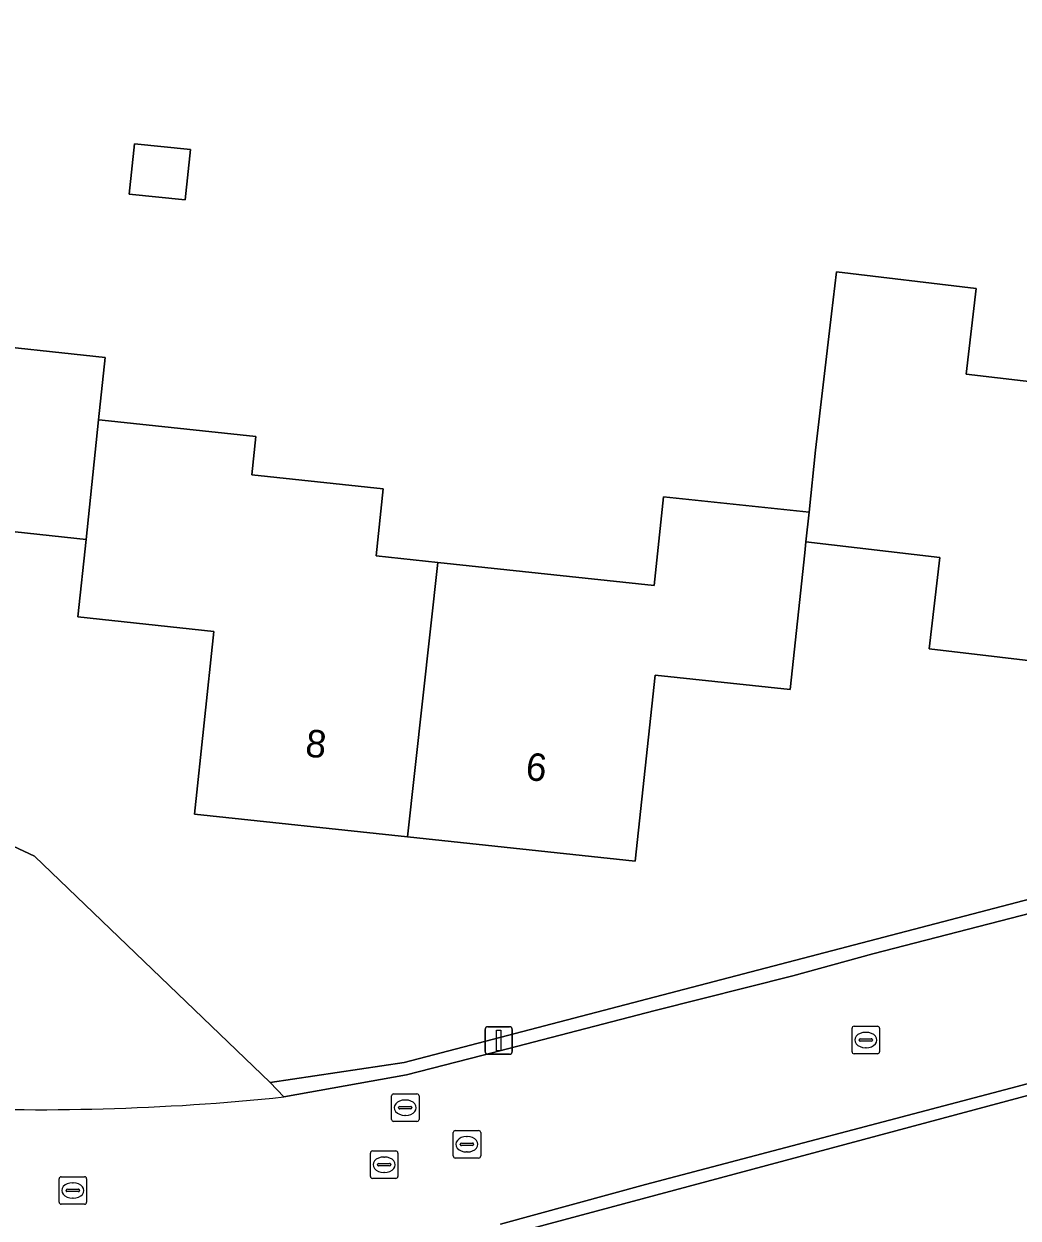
# Model space of a CAD drawing. Extents: x 162156 to 163172, y 378995 to 380779.
# Drawn here: x 162602.74 to 162638.89, y 380458.71 to 380502.14 of the extents above; entities that cross this region are included whole.
import ezdxf

# ---------------------------------------------------------------- set-up
doc = ezdxf.new("R2010")
doc.units = 0
for name, color, linetype in [('IMGEO_Brandkraan', 7, 'Continuous'), ('IMGEO_Erf', 7, 'Continuous'), ('IMGEO_Kolk', 7, 'Continuous'), ('IMGEO_Lichtmast', 7, 'Continuous'), ('IMGEO_Pand', 7, 'Continuous'), ('IMGEO_Pand_nummerreeks', 7, 'Continuous'), ('IMGEO_Rijbaan_lokaal_open', 7, 'Continuous'), ('IMGEO_Rioolput', 7, 'Continuous'), ('IMGEO_Voetpad_open', 7, 'Continuous')]:
    doc.layers.add(name, color=color, linetype=linetype)

msp = doc.modelspace()

# ---------------------------------------------------------------- linework, layer by layer
at = {"layer": 'IMGEO_Brandkraan'}
for p, q in [((162616.109, 380462.296), (162616.109, 380463.148)), ((162616.184, 380463.222), (162617.036, 380463.222)), ((162616.597, 380463.002), (162616.622, 380463.002)), ((162617.11, 380463.148), (162617.11, 380462.296)), ((162616.368, 380462.716), (162616.368, 380462.728)), ((162616.806, 380462.679), (162616.408, 380462.679)), ((162616.411, 380462.765), (162616.809, 380462.765)), ((162616.62, 380462.442), (162616.595, 380462.442)), ((162616.852, 380462.728), (162616.852, 380462.716)), ((162617.036, 380462.222), (162616.184, 380462.222))]:
    msp.add_line(p, q, dxfattribs=at)
for points in [[(162616.109, 380462.296), (162616.109, 380463.148)], [(162616.184, 380463.222), (162617.036, 380463.222)], [(162617.11, 380463.148), (162617.11, 380462.296)], [(162617.036, 380462.222), (162616.184, 380462.222)]]:
    msp.add_lwpolyline(points, dxfattribs=at)
for centre, radius, start, end in [((162616.186, 380463.146), 0.0765, 91.552, 178.448), ((162616.186, 380463.146), 0.0765, 91.552, 178.448), ((162617.034, 380463.146), 0.0765, 1.552, 88.448), ((162617.034, 380463.146), 0.0765, 1.552, 88.448), ((162616.408, 380462.725), 0.0403, 85.8775, 175.7526), ((162616.405, 380462.715), 0.0366, 178.938, 274.7102), ((162616.809, 380462.722), 0.043, 264.8664, 352.4533), ((162616.813, 380462.727), 0.0386, 1.7309, 96.639), ((162616.186, 380462.298), 0.0765, 181.552, 268.448), ((162616.186, 380462.298), 0.0765, 181.552, 268.448), ((162617.034, 380462.298), 0.0765, 271.552, 358.448), ((162617.034, 380462.298), 0.0765, 271.552, 358.448)]:
    msp.add_arc(centre, radius, start, end, dxfattribs=at)
for centre, major_axis, ratio, start_param, end_param in [((162616.596, 380462.722), (-0.387, 0.002), 0.722429, 4.712389, 7.853982), ((162616.621, 380462.722), (-0.39, 0.002), 0.717154, 1.570796, 4.712389)]:
    msp.add_ellipse(centre, major_axis=major_axis, ratio=ratio, start_param=start_param, end_param=end_param, dxfattribs=at)
at = {"layer": 'IMGEO_Erf'}
for points in [[(162600.793, 380472.961), (162603.123, 380471.871), (162611.699, 380463.642), (162616.565, 380464.361), (162667.543, 380477.694), (162661.54, 380500), (162651.656, 380537.009)], [(162600.511, 380490.562), (162605.699, 380490.01), (162605.461, 380487.74), (162605.589, 380487.726), (162611.181, 380487.132), (162611.034, 380485.742), (162615.809, 380485.235), (162615.55, 380482.793), (162617.794, 380482.554), (162625.656, 380481.717), (162625.999, 380484.943), (162631.294, 380484.379), (162631.529, 380486.633), (162632.113, 380491.599), (162632.291, 380493.118), (162637.37, 380492.522), (162637.004, 380489.406), (162644.561, 380488.518)], [(162643.366, 380478.503), (162635.66, 380479.408), (162636.051, 380482.732), (162631.18, 380483.304), (162631.137, 380482.902), (162630.608, 380477.93), (162625.691, 380478.453), (162624.971, 380471.69), (162616.686, 380472.571), (162608.941, 380473.395), (162609.649, 380480.044), (162604.704, 380480.57), (162605.004, 380483.393), (162600.175, 380483.907)]]:
    msp.add_lwpolyline(points, dxfattribs=at)
for points in [[(162606.764, 380497.781), (162608.798, 380497.572), (162608.61, 380495.742), (162606.576, 380495.951)], [(162670.571, 380465.579), (162669.481, 380471.274), (162620.024, 380458.009), (162613.427, 380456.794), (162617.964, 380424.039), (162634.993, 380422.187), (162672.345, 380447.227)]]:
    msp.add_lwpolyline(points, close=True, dxfattribs=at)
at = {"layer": 'IMGEO_Kolk'}
for p, q in [((162632.853, 380464.757), (162632.853, 380465.609)), ((162632.928, 380465.683), (162633.78, 380465.683)), ((162633.854, 380465.609), (162633.854, 380464.757)), ((162633.112, 380465.177), (162633.112, 380465.189)), ((162633.55, 380465.14), (162633.152, 380465.14)), ((162633.155, 380465.226), (162633.553, 380465.226)), ((162633.341, 380465.463), (162633.366, 380465.463)), ((162633.596, 380465.189), (162633.596, 380465.177)), ((162633.78, 380464.683), (162632.928, 380464.683)), ((162633.364, 380464.903), (162633.339, 380464.903)), ((162618.351, 380460.966), (162618.351, 380461.818)), ((162618.426, 380461.892), (162619.278, 380461.892)), ((162618.839, 380461.672), (162618.864, 380461.672)), ((162619.352, 380461.818), (162619.352, 380460.966)), ((162618.61, 380461.386), (162618.61, 380461.398)), ((162619.048, 380461.349), (162618.65, 380461.349)), ((162618.653, 380461.435), (162619.051, 380461.435)), ((162619.094, 380461.398), (162619.094, 380461.386)), ((162619.278, 380460.892), (162618.426, 380460.892)), ((162618.862, 380461.112), (162618.837, 380461.112)), ((162604.023, 380459.285), (162604.023, 380460.137)), ((162604.098, 380460.211), (162604.95, 380460.211)), ((162604.511, 380459.991), (162604.536, 380459.991)), ((162605.024, 380460.137), (162605.024, 380459.285)), ((162604.282, 380459.705), (162604.282, 380459.717)), ((162604.72, 380459.668), (162604.322, 380459.668)), ((162604.325, 380459.754), (162604.723, 380459.754)), ((162604.534, 380459.431), (162604.509, 380459.431)), ((162604.766, 380459.717), (162604.766, 380459.705)), ((162604.95, 380459.211), (162604.098, 380459.211))]:
    msp.add_line(p, q, dxfattribs=at)
for points in [[(162632.853, 380464.757), (162632.853, 380465.609)], [(162632.928, 380465.683), (162633.78, 380465.683)], [(162633.854, 380465.609), (162633.854, 380464.757)], [(162633.78, 380464.683), (162632.928, 380464.683)], [(162618.351, 380460.966), (162618.351, 380461.818)], [(162618.426, 380461.892), (162619.278, 380461.892)], [(162619.352, 380461.818), (162619.352, 380460.966)], [(162619.278, 380460.892), (162618.426, 380460.892)], [(162604.023, 380459.285), (162604.023, 380460.137)], [(162604.098, 380460.211), (162604.95, 380460.211)], [(162605.024, 380460.137), (162605.024, 380459.285)], [(162604.95, 380459.211), (162604.098, 380459.211)]]:
    msp.add_lwpolyline(points, dxfattribs=at)
for centre, radius, start, end in [((162632.93, 380465.607), 0.0765, 91.552, 178.448), ((162632.93, 380465.607), 0.0765, 91.552, 178.448), ((162633.778, 380465.607), 0.0765, 1.552, 88.448), ((162633.778, 380465.607), 0.0765, 1.552, 88.448), ((162633.152, 380465.186), 0.0403, 85.8775, 175.7526), ((162633.149, 380465.176), 0.0366, 178.938, 274.7102), ((162633.553, 380465.183), 0.043, 264.8664, 352.4533), ((162633.557, 380465.188), 0.0386, 1.7309, 96.639), ((162632.93, 380464.759), 0.0765, 181.552, 268.448), ((162632.93, 380464.759), 0.0765, 181.552, 268.448), ((162633.778, 380464.759), 0.0765, 271.552, 358.448), ((162633.778, 380464.759), 0.0765, 271.552, 358.448), ((162618.428, 380461.816), 0.0765, 91.552, 178.448), ((162618.428, 380461.816), 0.0765, 91.552, 178.448), ((162619.276, 380461.816), 0.0765, 1.552, 88.448), ((162619.276, 380461.816), 0.0765, 1.552, 88.448), ((162618.65, 380461.395), 0.0403, 85.8775, 175.7526), ((162618.647, 380461.385), 0.0366, 178.938, 274.7102), ((162619.051, 380461.392), 0.043, 264.8664, 352.4533), ((162619.055, 380461.397), 0.0386, 1.7309, 96.639), ((162618.428, 380460.968), 0.0765, 181.552, 268.448), ((162618.428, 380460.968), 0.0765, 181.552, 268.448), ((162619.276, 380460.968), 0.0765, 271.552, 358.448), ((162619.276, 380460.968), 0.0765, 271.552, 358.448), ((162604.1, 380460.135), 0.0765, 91.552, 178.448), ((162604.1, 380460.135), 0.0765, 91.552, 178.448), ((162604.948, 380460.135), 0.0765, 1.552, 88.448), ((162604.948, 380460.135), 0.0765, 1.552, 88.448), ((162604.322, 380459.714), 0.0403, 85.8775, 175.7526), ((162604.319, 380459.704), 0.0366, 178.938, 274.7102), ((162604.723, 380459.711), 0.043, 264.8664, 352.4533), ((162604.727, 380459.716), 0.0386, 1.7309, 96.639), ((162604.1, 380459.287), 0.0765, 181.552, 268.448), ((162604.1, 380459.287), 0.0765, 181.552, 268.448), ((162604.948, 380459.287), 0.0765, 271.552, 358.448), ((162604.948, 380459.287), 0.0765, 271.552, 358.448)]:
    msp.add_arc(centre, radius, start, end, dxfattribs=at)
for centre, major_axis, ratio, start_param, end_param in [((162633.34, 380465.183), (-0.387, 0.002), 0.722429, 4.712389, 7.853982), ((162633.365, 380465.183), (-0.39, 0.002), 0.717154, 1.570796, 4.712389), ((162618.838, 380461.392), (-0.387, 0.002), 0.722429, 4.712389, 7.853982), ((162618.863, 380461.392), (-0.39, 0.002), 0.717154, 1.570796, 4.712389), ((162604.51, 380459.711), (-0.387, 0.002), 0.722429, 4.712389, 7.853982), ((162604.535, 380459.711), (-0.39, 0.002), 0.717154, 1.570796, 4.712389)]:
    msp.add_ellipse(centre, major_axis=major_axis, ratio=ratio, start_param=start_param, end_param=end_param, dxfattribs=at)
at = {"layer": 'IMGEO_Lichtmast'}
for p, q in [((162619.512, 380464.767), (162619.512, 380465.567)), ((162619.512, 380465.567), (162619.512, 380464.767)), ((162619.612, 380465.667), (162620.402, 380465.667)), ((162620.402, 380465.667), (162619.612, 380465.667)), ((162620.502, 380465.567), (162620.502, 380464.767)), ((162620.502, 380464.767), (162620.502, 380465.567)), ((162620.402, 380464.667), (162619.612, 380464.667)), ((162619.612, 380464.667), (162620.402, 380464.667))]:
    msp.add_line(p, q, dxfattribs=at)
msp.add_lwpolyline([(162619.932, 380465.542), (162620.082, 380465.542), (162620.082, 380464.792), (162619.932, 380464.792), (162619.932, 380465.542)], dxfattribs=at)
for centre, start, end in [((162619.612, 380465.567), 90, 180), ((162619.612, 380465.567), 90, 180), ((162620.402, 380465.567), 0, 90), ((162620.402, 380465.567), 360, 90), ((162619.612, 380464.767), 180, 270), ((162619.612, 380464.767), 180, 270), ((162620.402, 380464.767), 270, 0), ((162620.402, 380464.767), 270, 0)]:
    msp.add_arc(centre, 0.1, start, end, dxfattribs=at)
at = {"layer": 'IMGEO_Pand'}
for points in [[(162608.798, 380497.572), (162606.764, 380497.781), (162606.576, 380495.951), (162608.61, 380495.742)], [(162644.561, 380488.518), (162637.004, 380489.406), (162637.37, 380492.522), (162632.291, 380493.118), (162632.113, 380491.599), (162631.529, 380486.633), (162631.294, 380484.379), (162631.18, 380483.304), (162636.051, 380482.732), (162635.66, 380479.408), (162643.366, 380478.503)], [(162605.461, 380487.74), (162605.699, 380490.01), (162600.511, 380490.562), (162600.165, 380487.305), (162592.51, 380488.119), (162591.566, 380478.086), (162599.466, 380477.246), (162600.175, 380483.907), (162605.004, 380483.393)], [(162617.794, 380482.554), (162615.55, 380482.793), (162615.809, 380485.235), (162611.034, 380485.742), (162611.181, 380487.132), (162605.589, 380487.726), (162605.461, 380487.74), (162605.004, 380483.393), (162604.704, 380480.57), (162609.649, 380480.044), (162608.941, 380473.395), (162616.686, 380472.571)], [(162631.137, 380482.902), (162631.18, 380483.304), (162631.294, 380484.379), (162625.999, 380484.943), (162625.656, 380481.717), (162617.794, 380482.554), (162616.686, 380472.571), (162624.971, 380471.69), (162625.691, 380478.453), (162630.608, 380477.93)]]:
    msp.add_lwpolyline(points, close=True, dxfattribs=at)
at = {"layer": 'IMGEO_Rijbaan_lokaal_open'}
for points in [[(162625.343, 380459.926), (162638.862, 380463.492), (162669.414, 380471.663), (162673.052, 380472.635), (162674.555, 380473.037), (162673.069, 380478.75), (162671.14, 380478.237), (162667.647, 380477.309), (162639.769, 380469.901), (162633.608, 380468.313), (162630.698, 380467.514), (162625.692, 380466.261), (162619.395, 380464.615), (162616.653, 380463.919), (162612.198, 380463.112)], [(162609.316, 380456.815), (162609.351, 380456.367), (162613.427, 380456.794), (162620.024, 380458.009), (162669.481, 380471.274), (162669.414, 380471.663), (162638.862, 380463.492), (162625.343, 380459.926), (162620.075, 380458.483)], [(162620.075, 380458.483), (162625.343, 380459.926)]]:
    msp.add_lwpolyline(points, dxfattribs=at)
msp.add_lwpolyline([(162611.699, 380463.642), (162612.198, 380463.112), (162616.653, 380463.919), (162619.395, 380464.615), (162625.692, 380466.261), (162630.698, 380467.514), (162633.608, 380468.313), (162639.769, 380469.901), (162667.647, 380477.309), (162667.543, 380477.694), (162616.565, 380464.361)], close=True, dxfattribs=at)
msp.add_arc((162603.271, 380549.094), 86.445, 267.20003, 275.92758, dxfattribs=at)
at = {"layer": 'IMGEO_Rioolput'}
for p, q in [((162615.416, 380461.148), (162616.268, 380461.148)), ((162615.341, 380460.222), (162615.341, 380461.074)), ((162615.643, 380460.691), (162616.041, 380460.691)), ((162615.829, 380460.928), (162615.854, 380460.928)), ((162616.342, 380461.074), (162616.342, 380460.222)), ((162615.6, 380460.642), (162615.6, 380460.654)), ((162616.038, 380460.605), (162615.64, 380460.605)), ((162615.852, 380460.368), (162615.827, 380460.368)), ((162616.084, 380460.654), (162616.084, 380460.642)), ((162616.268, 380460.148), (162615.416, 380460.148))]:
    msp.add_line(p, q, dxfattribs=at)
for points in [[(162615.416, 380461.148), (162616.268, 380461.148)], [(162615.341, 380460.222), (162615.341, 380461.074)], [(162616.342, 380461.074), (162616.342, 380460.222)], [(162616.268, 380460.148), (162615.416, 380460.148)]]:
    msp.add_lwpolyline(points, dxfattribs=at)
for centre, radius, start, end in [((162615.418, 380461.072), 0.0765, 91.552, 178.448), ((162615.418, 380461.072), 0.0765, 91.552, 178.448), ((162616.266, 380461.072), 0.0765, 1.552, 88.448), ((162616.266, 380461.072), 0.0765, 1.552, 88.448), ((162615.64, 380460.651), 0.0403, 85.8775, 175.7526), ((162616.045, 380460.653), 0.0386, 1.7309, 96.639), ((162615.637, 380460.641), 0.0366, 178.938, 274.7102), ((162616.041, 380460.648), 0.043, 264.8664, 352.4533), ((162615.418, 380460.224), 0.0765, 181.552, 268.448), ((162615.418, 380460.224), 0.0765, 181.552, 268.448), ((162616.266, 380460.224), 0.0765, 271.552, 358.448), ((162616.266, 380460.224), 0.0765, 271.552, 358.448)]:
    msp.add_arc(centre, radius, start, end, dxfattribs=at)
for centre, major_axis, ratio, start_param, end_param in [((162615.828, 380460.648), (-0.387, 0.002), 0.722429, 4.712389, 7.853982), ((162615.853, 380460.648), (-0.39, 0.002), 0.717154, 1.570796, 4.712389)]:
    msp.add_ellipse(centre, major_axis=major_axis, ratio=ratio, start_param=start_param, end_param=end_param, dxfattribs=at)
at = {"layer": 'IMGEO_Voetpad_open'}
msp.add_lwpolyline([(162612.198, 380463.112), (162611.699, 380463.642), (162603.123, 380471.871), (162600.793, 380472.961), (162596.946, 380473.622), (162574.471, 380475.824), (162528.282, 380480.83)], dxfattribs=at)
msp.add_arc((162603.271, 380549.094), 86.445, 267.20003, 275.92758, dxfattribs=at)

# ---------------------------------------------------------------- texts
at = {"layer": 'IMGEO_Pand_nummerreeks'}
for s, p in [('8', (162612.946, 380475.503)), ('6', (162620.957, 380474.652))]:
    msp.add_text(s, height=1, rotation=353.9266, dxfattribs=at).set_placement(p)

doc.saveas('drawing.dxf')
